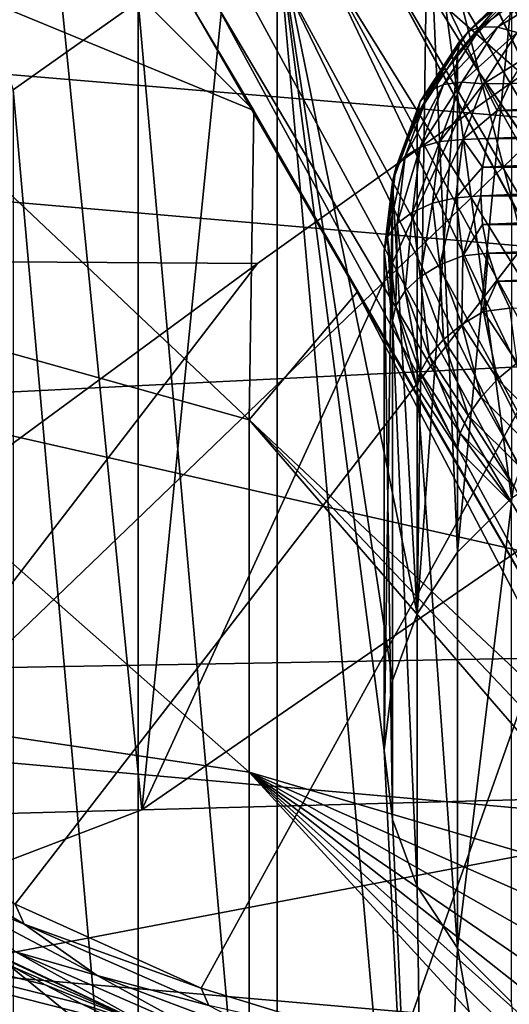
# Model space of a CAD drawing. Header units: metres. Extents: x -22 to 72, y -222 to 22.
# Tile 384 of 410: x 59.65 to 60.66, y 9.68 to 11.72. Entities that reach past the tile are written whole.
import ezdxf

# ---------------------------------------------------------------- set-up
doc = ezdxf.new("R2010")
doc.units = ezdxf.units.M
doc.layers.add('solid_509499_SW0002_01', color=7, linetype='CONTINUOUS')

msp = doc.modelspace()

# ---------------------------------------------------------------- linework, layer by layer
at = {"layer": 'solid_509499_SW0002_01'}
for points in [[(59.898636, 10.086307, 73.852318), (58.411636, 10.046484, 73.780212), (59.594398, 13.147455, 73.296364)], [(60.126026, 12.371292, 73.461517), (59.898636, 10.086307, 73.852318), (59.594398, 13.147455, 73.296364)], [(61.299999, 12.045105, 50.797806), (53.5, 11.261203, 50.274727), (53.5, 12.80475, 51.35553)], [(58.910282, 12.751908, 75.789078), (60.129921, 11.53299, 75.051941), (60.009247, 11.736337, 75.010139)], [(58.910282, 12.751908, 75.789078), (58.910282, 12.036059, 76.855171), (60.129921, 11.53299, 75.051941)], [(59.299999, 12.310474, 82.734047), (64.561676, 12.551476, 82.162895), (64.561676, 11.195126, 83.25766)], [(60.126026, 12.371292, 73.461517), (60.597427, 11.611213, 73.620628), (59.898636, 10.086307, 73.852318)], [(60.362671, 12.095558, 73.520592), (60.597427, 11.611213, 73.620628), (60.126026, 12.371292, 73.461517)], [(59.299999, 11.634413, 83.273521), (59.299999, 12.310474, 82.734047), (64.561676, 11.195126, 83.25766)], [(60.370735, 11.88531, 74.637589), (61.01815, 11.316975, 74.695839), (60.440765, 12.299293, 74.491783)], [(61.130356, 11.279489, 74.676537), (60.535454, 12.293611, 74.465942), (60.440765, 12.299293, 74.491783)], [(61.01815, 11.316975, 74.695839), (61.130356, 11.279489, 74.676537), (60.440765, 12.299293, 74.491783)], [(61.217896, 11.270544, 74.633034), (60.622993, 12.284492, 74.422478), (60.535454, 12.293611, 74.465942)], [(61.130356, 11.279489, 74.676537), (61.217896, 11.270544, 74.633034), (60.535454, 12.293611, 74.465942)], [(61.295071, 11.258327, 74.573624), (60.700172, 12.272038, 74.363113), (60.622993, 12.284492, 74.422478)], [(61.217896, 11.270544, 74.633034), (61.295071, 11.258327, 74.573624), (60.622993, 12.284492, 74.422478)], [(59.426167, 12.203476, 53.838558), (59.632061, 11.575957, 54.375786), (59.890575, 11.759043, 54.503983)], [(61.234356, 11.102952, 73.817978), (60.639458, 12.113655, 73.608093), (60.714172, 12.126726, 73.670403)], [(61.055233, 11.08724, 73.741562), (60.460331, 12.097639, 73.531746), (60.553741, 12.103833, 73.561272)], [(61.14864, 11.093317, 73.771118), (60.553741, 12.103833, 73.561272), (60.639458, 12.113655, 73.608093)], [(61.14864, 11.093317, 73.771118), (61.055233, 11.08724, 73.741562), (60.553741, 12.103833, 73.561272)], [(61.234356, 11.102952, 73.817978), (61.14864, 11.093317, 73.771118), (60.639458, 12.113655, 73.608093)], [(60.460331, 12.097639, 73.531746), (60.940144, 11.116831, 73.7239), (60.362671, 12.095558, 73.520592)], [(60.362671, 12.095558, 73.520592), (60.940144, 11.116831, 73.7239), (60.597427, 11.611213, 73.620628)], [(60.460331, 12.097639, 73.531746), (60.95752, 11.08533, 73.730377), (60.940144, 11.116831, 73.7239)], [(61.055233, 11.08724, 73.741562), (60.95752, 11.08533, 73.730377), (60.460331, 12.097639, 73.531746)], [(60.799995, 10.822655, 53.848316), (60.818947, 12.101288, 54.743626), (60.490314, 12.024495, 54.689854)], [(53.5, 11.872946, 85.321465), (68.902763, 10.544668, 86.160667), (68.905083, 12.078847, 85.17852)], [(60.137867, 11.216978, 50.246708), (53.5, 11.261203, 50.274727), (61.299999, 12.045105, 50.797806)], [(59.285954, 10.108191, 49.556469), (60.137867, 11.216978, 50.246708), (61.299999, 12.045105, 50.797806)], [(59.285954, 10.108191, 49.556469), (61.299999, 12.045105, 50.797806), (59.636406, 9.891062, 49.404434)], [(59.636406, 9.891062, 49.404434), (61.299999, 12.045105, 50.797806), (60.021248, 9.717344, 49.282795)], [(60.021248, 9.717344, 49.282795), (61.299999, 12.045105, 50.797806), (60.432522, 9.59063, 49.194069)], [(60.432522, 9.59063, 49.194069), (61.299999, 12.045105, 50.797806), (60.861732, 9.513538, 49.140091)], [(58.910282, 12.036059, 76.855171), (60.120274, 10.893133, 76.025696), (60.129921, 11.53299, 75.051941)], [(58.910282, 12.036059, 76.855171), (58.910282, 11.23132, 77.855873), (60.120274, 10.893133, 76.025696)], [(60.468506, 10.491779, 53.616634), (60.490314, 12.024495, 54.689854), (60.178673, 11.909609, 54.609409)], [(60.468506, 10.491779, 53.616634), (60.551682, 10.61925, 53.705891), (60.490314, 12.024495, 54.689854)], [(60.66362, 10.730976, 53.784122), (60.799995, 10.822655, 53.848316), (60.490314, 12.024495, 54.689854)], [(60.551682, 10.61925, 53.705891), (60.66362, 10.730976, 53.784122), (60.490314, 12.024495, 54.689854)], [(60.178673, 11.909609, 54.609409), (59.890575, 11.759043, 54.503983), (60.178673, 8.509712, 52.228775)], [(60.178673, 11.909609, 54.609409), (60.178673, 8.509712, 52.228775), (60.490314, 8.394826, 52.148335)], [(60.400002, 10.209661, 53.419094), (60.178673, 11.909609, 54.609409), (60.490314, 8.394826, 52.148335)], [(60.41729, 10.353473, 53.519791), (60.468506, 10.491779, 53.616634), (60.178673, 11.909609, 54.609409)], [(60.400002, 10.209661, 53.419094), (60.41729, 10.353473, 53.519791), (60.178673, 11.909609, 54.609409)], [(60.27504, 11.844289, 74.679329), (61.214375, 10.332557, 74.95359), (60.370735, 11.88531, 74.637589)], [(60.370735, 11.88531, 74.637589), (60.701023, 11.32102, 74.752823), (61.01815, 11.316975, 74.695839)], [(61.217777, 10.333508, 74.95266), (60.701023, 11.32102, 74.752823), (60.370735, 11.88531, 74.637589)], [(61.217777, 10.333508, 74.95266), (60.370735, 11.88531, 74.637589), (61.214375, 10.332557, 74.95359)], [(53.5, 11.872946, 85.321465), (53.5, 10.272465, 86.316017), (68.902763, 10.544668, 86.160667)], [(60.189701, 11.80545, 74.74028), (61.027832, 10.264573, 75.053772), (60.27504, 11.844289, 74.679329)], [(60.27504, 11.844289, 74.679329), (61.117767, 10.294957, 74.994522), (61.214375, 10.332557, 74.95359)], [(60.27504, 11.844289, 74.679329), (61.027832, 10.264573, 75.053772), (61.117767, 10.294957, 74.994522)], [(60.114132, 11.77579, 74.817192), (60.94809, 10.242634, 75.12915), (60.189701, 11.80545, 74.74028)], [(60.189701, 11.80545, 74.74028), (60.94809, 10.242634, 75.12915), (61.027832, 10.264573, 75.053772)], [(60.557343, 11.678274, 52.18684), (60.573978, 11.696862, 52.140915), (60.682568, 11.805251, 52.216812)], [(60.668423, 11.789146, 52.264477), (60.557343, 11.678274, 52.18684), (60.682568, 11.805251, 52.216812)], [(60.573978, 11.696862, 52.140915), (60.600445, 11.706151, 52.096821), (60.705078, 11.810589, 52.169949)], [(60.682568, 11.805251, 52.216812), (60.573978, 11.696862, 52.140915), (60.705078, 11.810589, 52.169949)], [(60.705078, 11.810589, 52.169949), (60.600445, 11.706151, 52.096821), (60.734409, 11.804793, 52.127083)], [(60.600445, 11.706151, 52.096821), (60.634937, 11.705504, 52.05756), (60.734409, 11.804793, 52.127083)], [(60.734409, 11.804793, 52.127083), (60.634937, 11.705504, 52.05756), (60.768566, 11.788261, 52.091145)], [(60.668423, 11.789146, 52.264477), (60.663605, 11.763403, 52.309643), (60.551678, 11.651685, 52.231415)], [(60.668423, 11.789146, 52.264477), (60.551678, 11.651685, 52.231415), (60.557343, 11.678274, 52.18684)], [(60.634937, 11.705504, 52.05756), (60.675098, 11.694968, 52.025822), (60.768566, 11.788261, 52.091145)], [(59.890575, 11.759043, 54.503983), (59.632061, 11.575957, 54.375786), (59.890575, 8.660278, 52.334206)], [(59.890575, 11.759043, 54.503983), (59.890575, 8.660278, 52.334206), (60.178673, 8.509712, 52.228775)], [(60.050957, 11.756338, 74.907402), (60.94809, 10.242634, 75.12915), (60.114132, 11.77579, 74.817192)], [(60.551678, 11.651685, 52.231415), (60.663605, 11.763403, 52.309643), (60.551682, 10.61925, 53.705891)], [(60.663605, 11.763403, 52.309643), (60.66362, 10.730976, 53.784122), (60.551682, 10.61925, 53.705891)], [(60.050957, 11.756338, 74.907402), (60.009247, 11.736337, 75.010139), (60.881306, 10.229912, 75.21804)], [(60.881306, 10.229912, 75.21804), (60.009247, 11.736337, 75.010139), (60.129921, 11.53299, 75.051941)], [(60.050957, 11.756338, 74.907402), (60.881306, 10.229912, 75.21804), (60.94809, 10.242634, 75.12915)], [(60.474804, 11.551781, 52.09827), (60.493286, 11.573202, 52.054329), (60.573978, 11.696862, 52.140915)], [(60.557343, 11.678274, 52.18684), (60.474804, 11.551781, 52.09827), (60.573978, 11.696862, 52.140915)], [(60.493286, 11.573202, 52.054329), (60.522697, 11.586999, 52.01339), (60.600445, 11.706151, 52.096821)], [(60.573978, 11.696862, 52.140915), (60.493286, 11.573202, 52.054329), (60.600445, 11.706151, 52.096821)], [(60.600445, 11.706151, 52.096821), (60.522697, 11.586999, 52.01339), (60.634937, 11.705504, 52.05756)], [(60.522697, 11.586999, 52.01339), (60.561024, 11.592228, 51.978245), (60.634937, 11.705504, 52.05756)], [(60.634937, 11.705504, 52.05756), (60.561024, 11.592228, 51.978245), (60.675098, 11.694968, 52.025822)], [(60.557343, 11.678274, 52.18684), (60.551678, 11.651685, 52.231415), (60.46851, 11.524226, 52.14217)], [(60.557343, 11.678274, 52.18684), (60.46851, 11.524226, 52.14217), (60.474804, 11.551781, 52.09827)], [(60.561024, 11.592228, 51.978245), (60.605648, 11.588532, 51.951294), (60.675098, 11.694968, 52.025822)], [(60.675098, 11.694968, 52.025822), (60.605648, 11.588532, 51.951294), (60.693459, 11.643056, 51.98122)], [(59.299999, 10.934754, 83.78199), (59.299999, 11.634413, 83.273521), (64.561676, 11.195126, 83.25766)], [(60.551678, 11.651685, 52.231415), (60.551682, 10.61925, 53.705891), (60.468506, 10.491779, 53.616634)], [(60.46851, 11.524226, 52.14217), (60.551678, 11.651685, 52.231415), (60.468506, 10.491779, 53.616634)], [(60.605648, 11.588532, 51.951294), (60.66024, 11.589524, 51.943737), (60.693459, 11.643056, 51.98122)], [(60.597427, 11.611213, 73.620628), (61.01997, 10.858866, 73.775772), (59.898636, 10.086307, 73.852318)], [(60.95752, 11.08533, 73.730377), (61.01997, 10.858866, 73.775772), (60.597427, 11.611213, 73.620628)], [(60.940144, 11.116831, 73.7239), (60.95752, 11.08533, 73.730377), (60.597427, 11.611213, 73.620628)], [(59.632061, 11.575957, 54.375786), (59.632061, 8.843364, 52.462402), (59.890575, 8.660278, 52.334206)], [(60.423977, 11.414527, 52.002163), (60.4436, 11.439023, 51.960377), (60.493286, 11.573202, 52.054329)], [(60.474804, 11.551781, 52.09827), (60.423977, 11.414527, 52.002163), (60.493286, 11.573202, 52.054329)], [(60.4436, 11.439023, 51.960377), (60.474819, 11.457711, 51.922859), (60.522697, 11.586999, 52.01339)], [(60.493286, 11.573202, 52.054329), (60.4436, 11.439023, 51.960377), (60.522697, 11.586999, 52.01339)], [(60.474819, 11.457711, 51.922859), (60.515507, 11.469315, 51.892178), (60.561024, 11.592228, 51.978245)], [(60.522697, 11.586999, 52.01339), (60.474819, 11.457711, 51.922859), (60.561024, 11.592228, 51.978245)], [(60.561024, 11.592228, 51.978245), (60.515507, 11.469315, 51.892178), (60.605648, 11.588532, 51.951294)], [(60.515507, 11.469315, 51.892178), (60.562881, 11.473042, 51.870426), (60.605648, 11.588532, 51.951294)], [(60.605648, 11.588532, 51.951294), (60.562881, 11.473042, 51.870426), (60.63401, 11.533367, 51.904415)], [(60.605648, 11.588532, 51.951294), (60.63401, 11.533367, 51.904415), (60.66024, 11.589524, 51.943737)], [(61.939762, 11.589524, 51.943737), (60.66024, 11.589524, 51.943737), (60.63401, 11.533367, 51.904415)], [(61.965992, 11.533367, 51.904415), (61.939762, 11.589524, 51.943737), (60.63401, 11.533367, 51.904415)], [(60.344116, 11.157631, 75.128822), (60.129921, 11.53299, 75.051941), (60.120274, 10.893133, 76.025696)], [(60.881306, 10.229912, 75.21804), (60.129921, 11.53299, 75.051941), (60.344116, 11.157631, 75.128822)], [(60.474804, 11.551781, 52.09827), (60.46851, 11.524226, 52.14217), (60.417294, 11.385926, 52.04533)], [(60.474804, 11.551781, 52.09827), (60.417294, 11.385926, 52.04533), (60.423977, 11.414527, 52.002163)], [(60.562881, 11.473042, 51.870426), (60.615108, 11.475296, 51.86375), (60.63401, 11.533367, 51.904415)], [(61.965992, 11.533367, 51.904415), (60.63401, 11.533367, 51.904415), (60.615108, 11.475296, 51.86375)], [(61.98489, 11.475296, 51.86375), (61.965992, 11.533367, 51.904415), (60.615108, 11.475296, 51.86375)], [(60.417294, 11.385926, 52.04533), (60.46851, 11.524226, 52.14217), (60.468506, 10.491779, 53.616634)], [(60.500137, 11.34149, 51.802673), (60.548439, 11.352936, 51.786327), (60.562881, 11.473042, 51.870426)], [(60.515507, 11.469315, 51.892178), (60.500137, 11.34149, 51.802673), (60.562881, 11.473042, 51.870426)], [(60.562881, 11.473042, 51.870426), (60.548439, 11.352936, 51.786327), (60.60376, 11.416158, 51.822342)], [(60.562881, 11.473042, 51.870426), (60.60376, 11.416158, 51.822342), (60.615108, 11.475296, 51.86375)], [(61.98489, 11.475296, 51.86375), (60.615108, 11.475296, 51.86375), (60.60376, 11.416158, 51.822342)], [(61.996239, 11.416158, 51.822342), (61.98489, 11.475296, 51.86375), (60.60376, 11.416158, 51.822342)], [(60.426823, 11.299481, 51.862667), (60.458652, 11.323256, 51.828712), (60.474819, 11.457711, 51.922859)], [(60.4436, 11.439023, 51.960377), (60.426823, 11.299481, 51.862667), (60.474819, 11.457711, 51.922859)], [(60.458652, 11.323256, 51.828712), (60.500137, 11.34149, 51.802673), (60.515507, 11.469315, 51.892178)], [(60.474819, 11.457711, 51.922859), (60.458652, 11.323256, 51.828712), (60.515507, 11.469315, 51.892178)], [(60.406815, 11.271789, 51.902218), (60.426823, 11.299481, 51.862667), (60.4436, 11.439023, 51.960377)], [(60.423977, 11.414527, 52.002163), (60.406815, 11.271789, 51.902218), (60.4436, 11.439023, 51.960377)], [(60.423977, 11.414527, 52.002163), (60.417294, 11.385926, 52.04533), (60.400002, 11.242098, 51.944618)], [(60.423977, 11.414527, 52.002163), (60.400002, 11.242098, 51.944618), (60.406815, 11.271789, 51.902218)], [(60.548439, 11.352936, 51.786327), (60.599998, 11.356813, 51.780788), (60.60376, 11.416158, 51.822342)], [(61.996239, 11.416158, 51.822342), (60.599998, 11.356813, 51.780788), (62, 11.356813, 51.780788)], [(61.996239, 11.416158, 51.822342), (60.60376, 11.416158, 51.822342), (60.599998, 11.356813, 51.780788)], [(60.417294, 11.385926, 52.04533), (60.41729, 10.353473, 53.519791), (60.400002, 10.209661, 53.419094)], [(60.417294, 11.385926, 52.04533), (60.400002, 10.209661, 53.419094), (60.400002, 11.242098, 51.944618)], [(60.417294, 11.385926, 52.04533), (60.468506, 10.491779, 53.616634), (60.41729, 10.353473, 53.519791)], [(60.515507, 11.213664, 51.713169), (60.548439, 11.352936, 51.786327), (60.500137, 11.34149, 51.802673)], [(60.515507, 11.213664, 51.713169), (60.562881, 11.23283, 51.702229), (60.548439, 11.352936, 51.786327)], [(60.562881, 11.23283, 51.702229), (60.599998, 11.356813, 51.780788), (60.548439, 11.352936, 51.786327)], [(60.562881, 11.23283, 51.702229), (60.60376, 11.297469, 51.739235), (60.599998, 11.356813, 51.780788)], [(60.599998, 11.356813, 51.780788), (60.60376, 11.297469, 51.739235), (62, 11.356813, 51.780788)], [(60.60376, 11.297469, 51.739235), (61.996239, 11.297469, 51.739235), (62, 11.356813, 51.780788)], [(60.474819, 11.188802, 51.734566), (60.500137, 11.34149, 51.802673), (60.458652, 11.323256, 51.828712)], [(60.474819, 11.188802, 51.734566), (60.515507, 11.213664, 51.713169), (60.500137, 11.34149, 51.802673)], [(60.4436, 11.159941, 51.764961), (60.458652, 11.323256, 51.828712), (60.426823, 11.299481, 51.862667)], [(60.4436, 11.159941, 51.764961), (60.474819, 11.188802, 51.734566), (60.458652, 11.323256, 51.828712)], [(60.423977, 11.12905, 51.802269), (60.426823, 11.299481, 51.862667), (60.406815, 11.271789, 51.902218)], [(60.423977, 11.12905, 51.802269), (60.4436, 11.159941, 51.764961), (60.426823, 11.299481, 51.862667)], [(60.562881, 11.23283, 51.702229), (60.615108, 11.238331, 51.697826), (60.60376, 11.297469, 51.739235)], [(60.60376, 11.297469, 51.739235), (60.615108, 11.238331, 51.697826), (61.996239, 11.297469, 51.739235)], [(60.615108, 11.238331, 51.697826), (61.98489, 11.238331, 51.697826), (61.996239, 11.297469, 51.739235)], [(60.406815, 11.271789, 51.902218), (60.400002, 11.242098, 51.944618), (60.417294, 11.09827, 51.84391)], [(60.423977, 11.12905, 51.802269), (60.406815, 11.271789, 51.902218), (60.417294, 11.09827, 51.84391)], [(59.857693, 9.643815, 49.345325), (53.5, 9.626987, 49.336636), (53.5, 11.261203, 50.274727)], [(59.773438, 9.684716, 49.366528), (59.857693, 9.643815, 49.345325), (53.5, 11.261203, 50.274727)], [(59.698589, 9.723945, 49.386971), (59.773438, 9.684716, 49.366528), (53.5, 11.261203, 50.274727)], [(59.63171, 9.761463, 49.40662), (59.698589, 9.723945, 49.386971), (53.5, 11.261203, 50.274727)], [(60.137867, 11.216978, 50.246708), (58.977135, 10.364244, 49.73576), (53.5, 11.261203, 50.274727)], [(58.910282, 11.23132, 77.855873), (60.120274, 10.164168, 76.930946), (60.120274, 10.893133, 76.025696)], [(58.910282, 11.23132, 77.855873), (58.910282, 10.343634, 78.783791), (60.120274, 10.164168, 76.930946)], [(60.400002, 11.242098, 51.944618), (60.400002, 10.209661, 53.419094), (60.41729, 10.065848, 53.318394)], [(60.417294, 11.09827, 51.84391), (60.400002, 11.242098, 51.944618), (60.41729, 10.065848, 53.318394)], [(60.515507, 11.213664, 51.713169), (60.561024, 11.090752, 51.627106), (60.562881, 11.23283, 51.702229)], [(60.561024, 11.090752, 51.627106), (60.605648, 11.117339, 51.621361), (60.562881, 11.23283, 51.702229)], [(60.562881, 11.23283, 51.702229), (60.605648, 11.117339, 51.621361), (60.615108, 11.238331, 51.697826)], [(60.605648, 11.117339, 51.621361), (60.63401, 11.18026, 51.657166), (60.615108, 11.238331, 51.697826)], [(60.615108, 11.238331, 51.697826), (60.63401, 11.18026, 51.657166), (61.98489, 11.238331, 51.697826)], [(60.63401, 11.18026, 51.657166), (61.965992, 11.18026, 51.657166), (61.98489, 11.238331, 51.697826)], [(59.285954, 10.108191, 49.556469), (58.977135, 10.364244, 49.73576), (60.137867, 11.216978, 50.246708)], [(60.474819, 11.188802, 51.734566), (60.522697, 11.059514, 51.644039), (60.515507, 11.213664, 51.713169)], [(60.522697, 11.059514, 51.644039), (60.561024, 11.090752, 51.627106), (60.515507, 11.213664, 51.713169)], [(59.299999, 10.934754, 83.78199), (64.561676, 11.195126, 83.25766), (64.561676, 9.743799, 84.222992)], [(60.4436, 11.159941, 51.764961), (60.493286, 11.025762, 51.671005), (60.474819, 11.188802, 51.734566)], [(60.493286, 11.025762, 51.671005), (60.522697, 11.059514, 51.644039), (60.474819, 11.188802, 51.734566)], [(60.605648, 11.117339, 51.621361), (60.66024, 11.124103, 51.617844), (60.63401, 11.18026, 51.657166)], [(60.63401, 11.18026, 51.657166), (60.66024, 11.124103, 51.617844), (61.965992, 11.18026, 51.657166)], [(60.829845, 10.226854, 75.317245), (60.344116, 11.157631, 75.128822), (60.120274, 10.893133, 76.025696)], [(60.881306, 10.229912, 75.21804), (60.344116, 11.157631, 75.128822), (60.829845, 10.226854, 75.317245)], [(60.423977, 11.12905, 51.802269), (60.474804, 10.991796, 51.706165), (60.4436, 11.159941, 51.764961)], [(60.474804, 10.991796, 51.706165), (60.493286, 11.025762, 51.671005), (60.4436, 11.159941, 51.764961)], [(60.423977, 11.12905, 51.802269), (60.417294, 11.09827, 51.84391), (60.46851, 10.95997, 51.74707)], [(60.423977, 11.12905, 51.802269), (60.46851, 10.95997, 51.74707), (60.474804, 10.991796, 51.706165)], [(60.561024, 11.090752, 51.627106), (60.634937, 10.977474, 51.547787), (60.605648, 11.117339, 51.621361)], [(60.605648, 11.117339, 51.621361), (60.675098, 11.010902, 51.546833), (60.66024, 11.124103, 51.617844)], [(60.634937, 10.977474, 51.547787), (60.675098, 11.010902, 51.546833), (60.605648, 11.117339, 51.621361)], [(60.417294, 11.09827, 51.84391), (60.41729, 10.065848, 53.318394), (60.468506, 9.927542, 53.221554)], [(60.46851, 10.95997, 51.74707), (60.417294, 11.09827, 51.84391), (60.468506, 9.927542, 53.221554)], [(60.522697, 11.059514, 51.644039), (60.600445, 10.940362, 51.560608), (60.561024, 11.090752, 51.627106)], [(60.600445, 10.940362, 51.560608), (60.634937, 10.977474, 51.547787), (60.561024, 11.090752, 51.627106)], [(60.493286, 11.025762, 51.671005), (60.573978, 10.902102, 51.584419), (60.522697, 11.059514, 51.644039)], [(60.573978, 10.902102, 51.584419), (60.600445, 10.940362, 51.560608), (60.522697, 11.059514, 51.644039)], [(60.474804, 10.991796, 51.706165), (60.557343, 10.865303, 51.617592), (60.493286, 11.025762, 51.671005)], [(60.557343, 10.865303, 51.617592), (60.573978, 10.902102, 51.584419), (60.493286, 11.025762, 51.671005)], [(60.634937, 10.977474, 51.547787), (60.734409, 10.878186, 51.478264), (60.675098, 11.010902, 51.546833)], [(60.474804, 10.991796, 51.706165), (60.46851, 10.95997, 51.74707), (60.551678, 10.832511, 51.657825)], [(60.474804, 10.991796, 51.706165), (60.551678, 10.832511, 51.657825), (60.557343, 10.865303, 51.617592)], [(60.600445, 10.940362, 51.560608), (60.705078, 10.835925, 51.48748), (60.634937, 10.977474, 51.547787)], [(60.705078, 10.835925, 51.48748), (60.734409, 10.878186, 51.478264), (60.634937, 10.977474, 51.547787)], [(60.46851, 10.95997, 51.74707), (60.468506, 9.927542, 53.221554), (60.551682, 9.800071, 53.132294)], [(60.551678, 10.832511, 51.657825), (60.46851, 10.95997, 51.74707), (60.551682, 9.800071, 53.132294)], [(59.299999, 10.212348, 84.258781), (59.299999, 10.934754, 83.78199), (64.561676, 9.743799, 84.222992)], [(60.573978, 10.902102, 51.584419), (60.682568, 10.793713, 51.508522), (60.600445, 10.940362, 51.560608)], [(60.682568, 10.793713, 51.508522), (60.705078, 10.835925, 51.48748), (60.600445, 10.940362, 51.560608)], [(60.557343, 10.865303, 51.617592), (60.668423, 10.754431, 51.539959), (60.573978, 10.902102, 51.584419)], [(60.668423, 10.754431, 51.539959), (60.682568, 10.793713, 51.508522), (60.573978, 10.902102, 51.584419)], [(60.965118, 9.915793, 75.412056), (60.120274, 10.893133, 76.025696), (60.120274, 10.164168, 76.930946)], [(60.901417, 10.069264, 75.359947), (60.829845, 10.226854, 75.317245), (60.120274, 10.893133, 76.025696)], [(60.965118, 9.915793, 75.412056), (60.901417, 10.069264, 75.359947), (60.120274, 10.893133, 76.025696)], [(60.557343, 10.865303, 51.617592), (60.551678, 10.832511, 51.657825), (60.663605, 10.720793, 51.579597)], [(60.557343, 10.865303, 51.617592), (60.663605, 10.720793, 51.579597), (60.668423, 10.754431, 51.539959)], [(61.01997, 10.858866, 73.775772), (61.392338, 10.12623, 73.924767), (59.898636, 10.086307, 73.852318)], [(60.663605, 10.720793, 51.579597), (60.551678, 10.832511, 51.657825), (60.551682, 9.800071, 53.132294)], [(60.663605, 10.720793, 51.579597), (60.551682, 9.800071, 53.132294), (60.66362, 9.688345, 53.054066)], [(53.5, 10.272465, 86.316017), (68.900764, 8.931247, 87.006126), (68.902763, 10.544668, 86.160667)], [(58.910282, 10.343634, 78.783791), (60.120274, 9.360205, 77.770294), (60.120274, 10.164168, 76.930946)], [(58.910282, 10.343634, 78.783791), (58.910282, 9.379556, 79.632057), (60.120274, 9.360205, 77.770294)], [(53.5, 10.272465, 86.316017), (53.5, 8.589276, 87.163101), (68.900764, 8.931247, 87.006126)], [(59.299999, 9.469394, 84.702415), (59.299999, 10.212348, 84.258781), (64.561676, 9.743799, 84.222992)], [(60.41729, 10.065848, 53.318394), (60.400002, 10.209661, 53.419094), (60.490314, 8.394826, 52.148335)], [(61.196365, 8.993858, 75.997719), (60.120274, 10.164168, 76.930946), (60.120274, 9.360205, 77.770294)], [(61.020706, 9.767776, 75.472656), (60.965118, 9.915793, 75.412056), (60.120274, 10.164168, 76.930946)], [(61.068523, 9.625026, 75.541466), (61.020706, 9.767776, 75.472656), (60.120274, 10.164168, 76.930946)], [(61.108845, 9.487408, 75.618202), (61.068523, 9.625026, 75.541466), (60.120274, 10.164168, 76.930946)], [(61.141697, 9.35536, 75.702446), (61.108845, 9.487408, 75.618202), (60.120274, 10.164168, 76.930946)], [(61.167221, 9.228832, 75.794052), (61.141697, 9.35536, 75.702446), (60.120274, 10.164168, 76.930946)], [(61.185493, 9.107777, 75.892982), (61.167221, 9.228832, 75.794052), (60.120274, 10.164168, 76.930946)], [(61.196365, 8.993858, 75.997719), (61.185493, 9.107777, 75.892982), (60.120274, 10.164168, 76.930946)], [(58.622017, 9.599292, 73.897766), (59.898636, 10.086307, 73.852318), (61.392338, 10.12623, 73.924767)], [(61.59095, 9.683322, 74.04039), (58.622017, 9.599292, 73.897766), (61.392338, 10.12623, 73.924767)], [(58.622017, 9.599292, 73.897766), (58.411636, 10.046484, 73.780212), (59.898636, 10.086307, 73.852318)], [(60.468506, 9.927542, 53.221554), (60.41729, 10.065848, 53.318394), (60.490314, 8.394826, 52.148335)], [(59.305431, 10.059134, 49.529823), (59.654964, 9.849222, 49.382839), (59.432045, 9.940448, 49.464771)], [(59.636406, 9.891062, 49.404434), (59.654964, 9.849222, 49.382839), (59.305431, 10.059134, 49.529823)], [(59.432045, 9.940448, 49.464771), (59.806004, 9.743088, 49.32658), (59.636597, 9.792301, 49.387798)], [(59.654964, 9.849222, 49.382839), (59.806004, 9.743088, 49.32658), (59.432045, 9.940448, 49.464771)], [(60.551682, 9.800071, 53.132294), (60.468506, 9.927542, 53.221554), (60.490314, 8.394826, 52.148335)], [(59.636406, 9.891062, 49.404434), (60.021248, 9.717344, 49.282795), (59.654964, 9.849222, 49.382839)], [(59.654964, 9.849222, 49.382839), (60.036957, 9.681501, 49.2654), (59.806004, 9.743088, 49.32658)], [(60.021248, 9.717344, 49.282795), (60.036957, 9.681501, 49.2654), (59.654964, 9.849222, 49.382839)], [(59.916027, 9.6371, 49.312164), (59.571426, 9.797429, 49.425545), (59.560749, 9.804029, 49.429028)], [(59.636597, 9.792301, 49.387798), (59.916027, 9.6371, 49.312164), (59.560749, 9.804029, 49.429028)], [(59.916027, 9.6371, 49.312164), (59.63171, 9.761463, 49.40662), (59.571426, 9.797429, 49.425545)], [(59.636597, 9.792301, 49.387798), (60.023121, 9.623479, 49.269585), (59.916027, 9.6371, 49.312164)], [(59.806004, 9.743088, 49.32658), (60.023121, 9.623479, 49.269585), (59.636597, 9.792301, 49.387798)], [(60.551682, 9.800071, 53.132294), (60.490314, 8.394826, 52.148335), (60.818947, 8.318033, 52.094563)], [(60.66362, 9.688345, 53.054066), (60.551682, 9.800071, 53.132294), (60.818947, 8.318033, 52.094563)], [(59.916027, 9.6371, 49.312164), (59.698589, 9.723945, 49.386971), (59.63171, 9.761463, 49.40662)], [(59.299999, 9.469394, 84.702415), (64.561676, 9.743799, 84.222992), (64.561676, 8.209811, 85.05069)], [(59.806004, 9.743088, 49.32658), (60.210495, 9.591427, 49.220383), (60.023121, 9.623479, 49.269585)], [(60.036957, 9.681501, 49.2654), (60.210495, 9.591427, 49.220383), (59.806004, 9.743088, 49.32658)], [(59.916027, 9.6371, 49.312164), (59.773438, 9.684716, 49.366528), (59.698589, 9.723945, 49.386971)], [(60.021248, 9.717344, 49.282795), (60.432522, 9.59063, 49.194069), (60.036957, 9.681501, 49.2654)], [(59.916027, 9.6371, 49.312164), (59.857693, 9.643815, 49.345325), (59.773438, 9.684716, 49.366528)]]:
    msp.add_3dface(points, dxfattribs=at)

doc.saveas('drawing.dxf')
